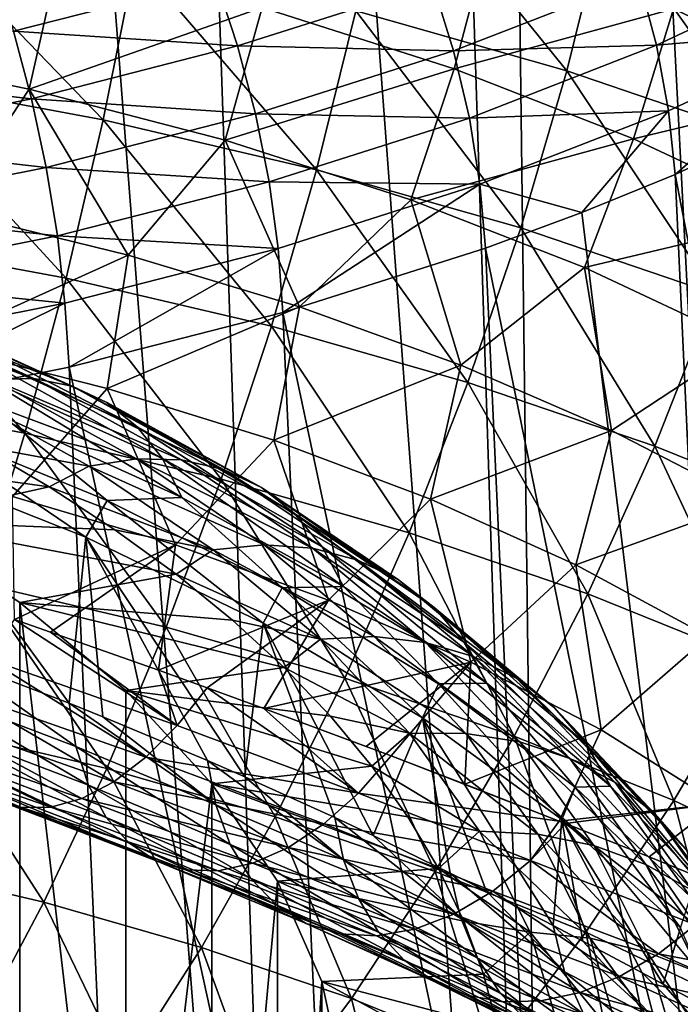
# Model space of a CAD drawing. Header units: metres. Extents: x -109 to 109, y -78 to 121.
# Tile 1051 of 1056: x 85.81 to 89.73, y -2.69 to 3.15. Entities that reach past the tile are written whole.
import ezdxf

# ---------------------------------------------------------------- set-up
doc = ezdxf.new("R2010")
doc.units = ezdxf.units.M
doc.layers.add('solid_508554_SW0001', color=7, linetype='CONTINUOUS')

msp = doc.modelspace()

# ---------------------------------------------------------------- linework, layer by layer
at = {"layer": 'solid_508554_SW0001'}
for points in [[(90.362732, -10.015727, -17.71703), (89.196869, 26.766157, -36.586704), (89.88591, 27.026291, -36.150749)], [(90.362732, -10.015727, -17.71703), (88.484703, 26.521063, -36.992531), (89.196869, 26.766157, -36.586704)], [(88.945717, -10.432132, -18.437248), (87.751541, 26.291716, -37.367058), (88.484703, 26.521063, -36.992531)], [(90.362732, -10.015727, -17.71703), (88.945717, -10.432132, -18.437248), (88.484703, 26.521063, -36.992531)], [(88.945717, -10.432132, -18.437248), (86.228249, 25.882233, -38.018974), (87.751541, 26.291716, -37.367058)], [(87.468735, -10.78548, -19.036554), (84.637512, 25.541044, -38.537006), (86.228249, 25.882233, -38.018974)], [(88.945717, -10.432132, -18.437248), (87.468735, -10.78548, -19.036554), (86.228249, 25.882233, -38.018974)], [(85.946709, -11.078616, -19.508739), (82.994003, 25.270775, -38.917351), (84.637512, 25.541044, -38.537006)], [(87.468735, -10.78548, -19.036554), (85.946709, -11.078616, -19.508739), (84.637512, 25.541044, -38.537006)], [(85.946709, -11.078616, -19.508739), (84.380135, -11.303519, -19.861017), (82.994003, 25.270775, -38.917351)], [(88.000992, 4.147515, 21.605167), (87.80323, 3.201571, 21.688963), (89.054085, 2.845548, 21.093666)], [(89.285866, 3.782275, 20.994997), (88.000992, 4.147515, 21.605167), (89.054085, 2.845548, 21.093666)], [(84.794708, 3.78886, 19.372177), (86.048332, 3.533756, 18.953844), (84.6549, 2.984132, 19.349279)], [(85.146614, 3.756747, 22.59038), (84.997826, 2.798476, 22.563114), (86.305984, 2.555161, 22.172642)], [(86.497734, 3.506031, 22.189068), (85.146614, 3.756747, 22.59038), (86.305984, 2.555161, 22.172642)], [(89.285866, 3.782275, 20.994997), (89.054085, 2.845548, 21.093666), (90.242043, 2.440898, 20.408159)], [(90.506142, 3.366981, 20.291843), (89.285866, 3.782275, 20.994997), (90.242043, 2.440898, 20.408159)], [(88.594009, 3.639889, 17.706547), (88.386002, 2.857144, 17.813705), (87.248825, 3.222111, 18.432533)], [(88.594009, 3.639889, 17.706547), (89.686058, 3.214437, 16.978189), (88.386002, 2.857144, 17.813705)], [(86.048332, 3.533756, 18.953844), (85.868065, 2.736853, 18.942751), (84.6549, 2.984132, 19.349279)], [(86.048332, 3.533756, 18.953844), (87.248825, 3.222111, 18.432533), (85.868065, 2.736853, 18.942751)], [(86.497734, 3.506031, 22.189068), (86.305984, 2.555161, 22.172642), (87.569801, 2.259927, 21.686878)], [(87.80323, 3.201571, 21.688963), (86.497734, 3.506031, 22.189068), (87.569801, 2.259927, 21.686878)], [(90.890266, 3.50345, 15.943034), (90.692696, 2.741465, 16.161848), (89.686058, 3.214437, 16.978189)], [(85.775452, 3.081014, -22.060436), (86.974022, 3.388118, -21.535568), (85.651833, 3.466484, -21.962107)], [(89.586555, 2.997839, -20.094902), (90.610725, 3.479952, -19.261217), (89.480011, 3.391844, -20.178183)], [(90.689598, 3.093838, -19.126219), (90.610725, 3.479952, -19.261217), (89.586555, 2.997839, -20.094902)], [(87.103233, 2.993726, -21.571445), (86.974022, 3.388118, -21.535568), (85.775452, 3.081014, -22.060436)], [(87.103233, 2.993726, -21.571445), (88.259026, 3.362186, -20.939337), (86.974022, 3.388118, -21.535568)], [(88.38253, 2.965122, -20.913828), (89.480011, 3.391844, -20.178183), (88.259026, 3.362186, -20.939337)], [(89.586555, 2.997839, -20.094902), (89.480011, 3.391844, -20.178183), (88.38253, 2.965122, -20.913828)], [(88.38253, 2.965122, -20.913828), (88.259026, 3.362186, -20.939337), (87.103233, 2.993726, -21.571445)], [(87.248825, 3.222111, 18.432533), (87.029678, 2.434959, 18.436954), (85.868065, 2.736853, 18.942751)], [(87.248825, 3.222111, 18.432533), (88.386002, 2.857144, 17.813705), (87.029678, 2.434959, 18.436954)], [(89.686058, 3.214437, 16.978189), (89.449982, 2.4424, 17.103401), (88.386002, 2.857144, 17.813705)], [(89.686058, 3.214437, 16.978189), (90.692696, 2.741465, 16.161848), (89.449982, 2.4424, 17.103401)], [(87.80323, 3.201571, 21.688963), (87.569801, 2.259927, 21.686878), (88.780624, 1.914888, 21.109314)], [(89.054085, 2.845548, 21.093666), (87.80323, 3.201571, 21.688963), (88.780624, 1.914888, 21.109314)], [(85.881851, 2.680789, -22.105549), (85.775452, 3.081014, -22.060436), (84.524071, 2.831941, -22.482805)], [(85.881851, 2.680789, -22.105549), (87.103233, 2.993726, -21.571445), (85.775452, 3.081014, -22.060436)], [(89.657646, 2.608112, -19.966114), (90.689598, 3.093838, -19.126219), (89.586555, 2.997839, -20.094902)], [(89.657646, 2.608112, -19.966114), (89.695381, 2.232042, -19.791929), (90.689598, 3.093838, -19.126219)], [(90.689598, 3.093838, -19.126219), (89.695381, 2.232042, -19.791929), (90.728859, 2.718633, -18.950548)], [(84.6549, 2.984132, 19.349279), (85.868065, 2.736853, 18.942751), (85.390282, 2.01402, 18.941282)], [(87.209122, 2.591176, -21.555023), (87.103233, 2.993726, -21.571445), (85.881851, 2.680789, -22.105549)], [(87.209122, 2.591176, -21.555023), (88.38253, 2.965122, -20.913828), (87.103233, 2.993726, -21.571445)], [(88.476517, 2.566282, -20.838602), (89.586555, 2.997839, -20.094902), (88.38253, 2.965122, -20.913828)], [(89.657646, 2.608112, -19.966114), (89.586555, 2.997839, -20.094902), (88.476517, 2.566282, -20.838602)], [(88.476517, 2.566282, -20.838602), (88.38253, 2.965122, -20.913828), (87.209122, 2.591176, -21.555023)], [(84.60675, 2.426999, -22.535), (85.881851, 2.680789, -22.105549), (84.524071, 2.831941, -22.482805)], [(88.386002, 2.857144, 17.813705), (88.129982, 2.081553, 17.837154), (87.029678, 2.434959, 18.436954)], [(88.386002, 2.857144, 17.813705), (89.449982, 2.4424, 17.103401), (88.129982, 2.081553, 17.837154)], [(89.054085, 2.845548, 21.093666), (88.780624, 1.914888, 21.109314), (89.93055, 1.522868, 20.444754)], [(90.242043, 2.440898, 20.408159), (89.054085, 2.845548, 21.093666), (89.93055, 1.522868, 20.444754)], [(84.997826, 2.798476, 22.563114), (84.827621, 1.850555, 22.446289), (86.086746, 1.615857, 22.068478)], [(86.305984, 2.555161, 22.172642), (84.997826, 2.798476, 22.563114), (86.086746, 1.615857, 22.068478)], [(85.868065, 2.736853, 18.942751), (86.454849, 1.753147, 18.505077), (85.390282, 2.01402, 18.941282)], [(85.868065, 2.736853, 18.942751), (87.029678, 2.434959, 18.436954), (86.454849, 1.753147, 18.505077)], [(90.692696, 2.741465, 16.161848), (90.430901, 1.981421, 16.307669), (89.449982, 2.4424, 17.103401)], [(91.089645, -4.968935, -14.918027), (90.728859, 2.718633, -18.950548), (89.695381, 2.232042, -19.791929)], [(85.968979, 2.273524, -22.096575), (85.881851, 2.680789, -22.105549), (84.60675, 2.426999, -22.535)], [(85.968979, 2.273524, -22.096575), (87.209122, 2.591176, -21.555023), (85.881851, 2.680789, -22.105549)], [(87.289642, 2.18823, -21.486618), (87.209122, 2.591176, -21.555023), (85.968979, 2.273524, -22.096575)], [(87.289642, 2.18823, -21.486618), (88.476517, 2.566282, -20.838602), (87.209122, 2.591176, -21.555023)], [(88.539177, 2.173358, -20.715105), (89.657646, 2.608112, -19.966114), (88.476517, 2.566282, -20.838602)], [(88.539177, 2.173358, -20.715105), (89.143967, 2.007019, -20.179934), (89.657646, 2.608112, -19.966114)], [(89.657646, 2.608112, -19.966114), (89.143967, 2.007019, -20.179934), (89.695381, 2.232042, -19.791929)], [(86.305984, 2.555161, 22.172642), (86.086746, 1.615857, 22.068478), (87.303024, 1.331291, 21.599316)], [(87.569801, 2.259927, 21.686878), (86.305984, 2.555161, 22.172642), (87.303024, 1.331291, 21.599316)], [(88.539177, 2.173358, -20.715105), (88.476517, 2.566282, -20.838602), (87.289642, 2.18823, -21.486618)], [(84.6744, 2.015961, -22.53167), (85.968979, 2.273524, -22.096575), (84.60675, 2.426999, -22.535)], [(87.029678, 2.434959, 18.436954), (87.469406, 1.447571, 17.987617), (86.454849, 1.753147, 18.505077)], [(87.029678, 2.434959, 18.436954), (88.129982, 2.081553, 17.837154), (87.469406, 1.447571, 17.987617)], [(89.449982, 2.4424, 17.103401), (89.159515, 1.680043, 17.149172), (88.129982, 2.081553, 17.837154)], [(89.449982, 2.4424, 17.103401), (90.430901, 1.981421, 16.307669), (89.159515, 1.680043, 17.149172)], [(86.035156, 1.867074, -22.033689), (85.968979, 2.273524, -22.096575), (84.6744, 2.015961, -22.53167)], [(86.035156, 1.867074, -22.033689), (87.289642, 2.18823, -21.486618), (85.968979, 2.273524, -22.096575)], [(87.569801, 2.259927, 21.686878), (87.303024, 1.331291, 21.599316), (88.468208, 0.998892, 21.042171)], [(88.780624, 1.914888, 21.109314), (87.569801, 2.259927, 21.686878), (88.468208, 0.998892, 21.042171)], [(90.051208, -5.457015, -15.763407), (89.695381, 2.232042, -19.791929), (89.143967, 2.007019, -20.179934)], [(90.051208, -5.457015, -15.763407), (91.089645, -4.968935, -14.918027), (89.695381, 2.232042, -19.791929)], [(87.343231, 1.792656, -21.36755), (87.289642, 2.18823, -21.486618), (86.035156, 1.867074, -22.033689)], [(87.343231, 1.792656, -21.36755), (88.539177, 2.173358, -20.715105), (87.289642, 2.18823, -21.486618)], [(87.343231, 1.792656, -21.36755), (87.370506, 1.412934, -21.199503), (88.539177, 2.173358, -20.715105)], [(88.539177, 2.173358, -20.715105), (87.370506, 1.412934, -21.199503), (88.571632, 1.79513, -20.544493)], [(88.539177, 2.173358, -20.715105), (88.571632, 1.79513, -20.544493), (89.143967, 2.007019, -20.179934)], [(88.129982, 2.081553, 17.837154), (88.42643, 1.10001, 17.393549), (87.469406, 1.447571, 17.987617)], [(88.129982, 2.081553, 17.837154), (89.159515, 1.680043, 17.149172), (88.42643, 1.10001, 17.393549)], [(84.725708, 1.606753, -22.472879), (86.035156, 1.867074, -22.033689), (84.6744, 2.015961, -22.53167)], [(85.390282, 2.01402, 18.941282), (86.454849, 1.753147, 18.505077), (85.289276, 1.225755, 18.699915)], [(90.051208, -5.457015, -15.763407), (89.143967, 2.007019, -20.179934), (88.571632, 1.79513, -20.544493)], [(90.430901, 1.981421, 16.307669), (90.108826, 1.233839, 16.378826), (89.159515, 1.680043, 17.149172)], [(88.780624, 1.914888, 21.109314), (88.468208, 0.998892, 21.042171), (89.57476, 0.621363, 20.401648)], [(89.93055, 1.522868, 20.444754), (88.780624, 1.914888, 21.109314), (89.57476, 0.621363, 20.401648)], [(84.827621, 1.850555, 22.446289), (84.637474, 0.921859, 22.240562), (85.841934, 0.696919, 21.877127)], [(86.079102, 1.469275, -21.918104), (86.035156, 1.867074, -22.033689), (84.725708, 1.606753, -22.472879)], [(86.086746, 1.615857, 22.068478), (84.827621, 1.850555, 22.446289), (85.841934, 0.696919, 21.877127)], [(86.079102, 1.469275, -21.918104), (87.343231, 1.792656, -21.36755), (86.035156, 1.867074, -22.033689)], [(86.454849, 1.753147, 18.505077), (86.329475, 0.962905, 18.258381), (85.289276, 1.225755, 18.699915)], [(86.079102, 1.469275, -21.918104), (86.104317, 1.089165, -21.750572), (87.343231, 1.792656, -21.36755)], [(87.343231, 1.792656, -21.36755), (86.104317, 1.089165, -21.750572), (87.370506, 1.412934, -21.199503)], [(86.454849, 1.753147, 18.505077), (87.469406, 1.447571, 17.987617), (86.329475, 0.962905, 18.258381)], [(88.924095, -5.893095, -16.518719), (88.571632, 1.79513, -20.544493), (87.370506, 1.412934, -21.199503)], [(88.924095, -5.893095, -16.518719), (90.051208, -5.457015, -15.763407), (88.571632, 1.79513, -20.544493)], [(89.159515, 1.680043, 17.149172), (89.318428, 0.713184, 16.727524), (88.42643, 1.10001, 17.393549)], [(89.159515, 1.680043, 17.149172), (90.108826, 1.233839, 16.378826), (89.318428, 0.713184, 16.727524)], [(84.759689, 1.207266, -22.359762), (86.079102, 1.469275, -21.918104), (84.725708, 1.606753, -22.472879)], [(86.086746, 1.615857, 22.068478), (85.841934, 0.696919, 21.877127), (87.005226, 0.424371, 21.426687)], [(87.303024, 1.331291, 21.599316), (86.086746, 1.615857, 22.068478), (87.005226, 0.424371, 21.426687)], [(89.93055, 1.522868, 20.444754), (89.57476, 0.621363, 20.401648), (90.615219, 0.201435, 19.682392)], [(84.928627, 1.459867, 11.016276), (85.894707, 1.022065, 10.257981), (84.709335, 1.442755, 10.717619)], [(84.759689, 1.207266, -22.359762), (84.782089, 0.826674, -22.192852), (86.079102, 1.469275, -21.918104)], [(86.079102, 1.469275, -21.918104), (84.782089, 0.826674, -22.192852), (86.104317, 1.089165, -21.750572)], [(86.12236, 0.976397, 10.547225), (85.894707, 1.022065, 10.257981), (84.928627, 1.459867, 11.016276)], [(85.132874, 1.424808, 11.323896), (86.12236, 0.976397, 10.547225), (84.928627, 1.459867, 11.016276)], [(85.894707, 1.022065, 10.257981), (85.650284, 1.016344, 9.979052), (84.709335, 1.442755, 10.717619)], [(86.328247, 0.880343, 10.840417), (86.12236, 0.976397, 10.547225), (85.132874, 1.424808, 11.323896)], [(85.317589, 1.338348, 11.633705), (86.328247, 0.880343, 10.840417), (85.132874, 1.424808, 11.323896)], [(87.718521, -6.273594, -17.177763), (87.370506, 1.412934, -21.199503), (86.104317, 1.089165, -21.750572)], [(87.469406, 1.447571, 17.987617), (87.31778, 0.655221, 17.735596), (86.329475, 0.962905, 18.258381)], [(87.469406, 1.447571, 17.987617), (88.42643, 1.10001, 17.393549), (87.31778, 0.655221, 17.735596)], [(87.718521, -6.273594, -17.177763), (88.924095, -5.893095, -16.518719), (87.370506, 1.412934, -21.199503)], [(86.507828, 0.736018, 11.131102), (86.328247, 0.880343, 10.840417), (85.317589, 1.338348, 11.633705)], [(85.478699, 1.202392, 11.938886), (86.507828, 0.736018, 11.131102), (85.317589, 1.338348, 11.633705)], [(87.303024, 1.331291, 21.599316), (87.005226, 0.424371, 21.426687), (88.119545, 0.10616, 20.892471)], [(88.468208, 0.998892, 21.042171), (87.303024, 1.331291, 21.599316), (88.119545, 0.10616, 20.892471)], [(90.108826, 1.233839, 16.378826), (90.137939, 0.289837, 15.994235), (89.318428, 0.713184, 16.727524)], [(85.289276, 1.225755, 18.699915), (86.329475, 0.962905, 18.258381), (85.769363, 0.3212, 18.11537)], [(86.657143, 0.5466, 11.412883), (86.507828, 0.736018, 11.131102), (85.478699, 1.202392, 11.938886)], [(85.612663, 1.019932, 12.232718), (86.657143, 0.5466, 11.412883), (85.478699, 1.202392, 11.938886)], [(86.445427, -6.594638, -17.733828), (86.104317, 1.089165, -21.750572), (84.782089, 0.826674, -22.192852)], [(86.445427, -6.594638, -17.733828), (87.718521, -6.273594, -17.177763), (86.104317, 1.089165, -21.750572)], [(88.42643, 1.10001, 17.393549), (88.246429, 0.305524, 17.136391), (87.31778, 0.655221, 17.735596)], [(88.42643, 1.10001, 17.393549), (89.318428, 0.713184, 16.727524), (88.246429, 0.305524, 17.136391)], [(85.650284, 1.016344, 9.979052), (86.503105, 0.545871, 9.164169), (85.394478, 0.959358, 9.716577)], [(86.772919, 0.316257, 11.679555), (86.657143, 0.5466, 11.412883), (85.612663, 1.019932, 12.232718)], [(85.71653, 0.794985, 12.508736), (86.772919, 0.316257, 11.679555), (85.612663, 1.019932, 12.232718)], [(85.894707, 1.022065, 10.257981), (86.770309, 0.539025, 9.421331), (85.650284, 1.016344, 9.979052)], [(86.770309, 0.539025, 9.421331), (86.503105, 0.545871, 9.164169), (85.650284, 1.016344, 9.979052)], [(87.019188, 0.481651, 9.690301), (86.770309, 0.539025, 9.421331), (85.894707, 1.022065, 10.257981)], [(86.12236, 0.976397, 10.547225), (87.019188, 0.481651, 9.690301), (85.894707, 1.022065, 10.257981)], [(88.468208, 0.998892, 21.042171), (88.119545, 0.10616, 20.892471), (89.177788, -0.255146, 20.27886)], [(89.57476, 0.621363, 20.401648), (88.468208, 0.998892, 21.042171), (89.177788, -0.255146, 20.27886)], [(85.394478, 0.959358, 9.716577), (86.223465, 0.502037, 8.924475), (85.571594, 0.621545, 9.076548)], [(86.503105, 0.545871, 9.164169), (86.223465, 0.502037, 8.924475), (85.394478, 0.959358, 9.716577)], [(86.329475, 0.962905, 18.258381), (86.734001, 0.035185, 17.629528), (85.769363, 0.3212, 18.11537)], [(87.244255, 0.375011, 9.965158), (87.019188, 0.481651, 9.690301), (86.12236, 0.976397, 10.547225)], [(86.328247, 0.880343, 10.840417), (87.244255, 0.375011, 9.965158), (86.12236, 0.976397, 10.547225)], [(86.329475, 0.962905, 18.258381), (87.31778, 0.655221, 17.735596), (86.734001, 0.035185, 17.629528)], [(85.841934, 0.696919, 21.877127), (84.637474, 0.921859, 22.240562), (85.573593, -0.193034, 21.59968)], [(87.440575, 0.221454, 10.23985), (87.244255, 0.375011, 9.965158), (86.328247, 0.880343, 10.840417)], [(86.507828, 0.736018, 11.131102), (87.440575, 0.221454, 10.23985), (86.328247, 0.880343, 10.840417)], [(85.115883, -6.852806, -18.180988), (86.445427, -6.594638, -17.733828), (84.782089, 0.826674, -22.192852)], [(85.193573, 0.76389, 13.16164), (85.057587, 0.535478, 13.491696), (86.204086, 0.080192, 12.703117)], [(85.71653, 0.794985, 12.508736), (85.193573, 0.76389, 13.16164), (86.329437, 0.299045, 12.356504)], [(86.329437, 0.299045, 12.356504), (85.193573, 0.76389, 13.16164), (86.204086, 0.080192, 12.703117)], [(85.71653, 0.794985, 12.508736), (86.329437, 0.299045, 12.356504), (86.772919, 0.316257, 11.679555)], [(87.603813, 0.024358, 10.508333), (87.440575, 0.221454, 10.23985), (86.507828, 0.736018, 11.131102)], [(86.657143, 0.5466, 11.412883), (87.603813, 0.024358, 10.508333), (86.507828, 0.736018, 11.131102)], [(89.318428, 0.713184, 16.727524), (89.107681, -0.083363, 16.465595), (88.246429, 0.305524, 17.136391)], [(89.318428, 0.713184, 16.727524), (90.137939, 0.289837, 15.994235), (89.107681, -0.083363, 16.465595)], [(85.841934, 0.696919, 21.877127), (85.573593, -0.193034, 21.59968), (86.678909, -0.452315, 21.169924)], [(87.005226, 0.424371, 21.426687), (85.841934, 0.696919, 21.877127), (86.678909, -0.452315, 21.169924)], [(87.31778, 0.655221, 17.735596), (87.642021, -0.29264, 17.068062), (86.734001, 0.035185, 17.629528)], [(87.31778, 0.655221, 17.735596), (88.246429, 0.305524, 17.136391), (87.642021, -0.29264, 17.068062)], [(84.236671, 0.619598, 9.073174), (85.571594, 0.621545, 9.076548), (85.986862, 0.378532, 8.655636)], [(85.074364, 0.177419, 8.3073), (84.236671, 0.619598, 9.073174), (85.986862, 0.378532, 8.655636)], [(86.223465, 0.502037, 8.924475), (85.986862, 0.378532, 8.655636), (85.571594, 0.621545, 9.076548)], [(89.57476, 0.621363, 20.401648), (89.177788, -0.255146, 20.27886), (90.17289, -0.656952, 19.590275)], [(90.615219, 0.201435, 19.682392), (89.57476, 0.621363, 20.401648), (90.17289, -0.656952, 19.590275)], [(86.104103, -0.904451, 13.541395), (86.204086, 0.080192, 12.703117), (85.057587, 0.535478, 13.491696)], [(85.388542, -0.630924, 14.046263), (86.104103, -0.904451, 13.541395), (85.057587, 0.535478, 13.491696)], [(86.503105, 0.545871, 9.164169), (87.259598, 0.035868, 8.280818), (86.223465, 0.502037, 8.924475)], [(87.547005, 0.015399, 8.514384), (87.259598, 0.035868, 8.280818), (86.503105, 0.545871, 9.164169)], [(86.770309, 0.539025, 9.421331), (87.547005, 0.015399, 8.514384), (86.503105, 0.545871, 9.164169)], [(87.730377, -0.211938, 10.764695), (87.603813, 0.024358, 10.508333), (86.657143, 0.5466, 11.412883)], [(86.772919, 0.316257, 11.679555), (87.730377, -0.211938, 10.764695), (86.657143, 0.5466, 11.412883)], [(87.814705, -0.054664, 8.761376), (87.547005, 0.015399, 8.514384), (86.770309, 0.539025, 9.421331)], [(87.019188, 0.481651, 9.690301), (87.814705, -0.054664, 8.761376), (86.770309, 0.539025, 9.421331)], [(86.223465, 0.502037, 8.924475), (86.958801, 0.006291, 8.065818), (85.986862, 0.378532, 8.655636)], [(87.259598, 0.035868, 8.280818), (86.958801, 0.006291, 8.065818), (86.223465, 0.502037, 8.924475)], [(88.056793, -0.172779, 9.016356), (87.814705, -0.054664, 8.761376), (87.019188, 0.481651, 9.690301)], [(87.244255, 0.375011, 9.965158), (88.056793, -0.172779, 9.016356), (87.019188, 0.481651, 9.690301)], [(87.005226, 0.424371, 21.426687), (86.678909, -0.452315, 21.169924), (87.737579, -0.75491, 20.660955)], [(88.119545, 0.10616, 20.892471), (87.005226, 0.424371, 21.426687), (87.737579, -0.75491, 20.660955)], [(85.074364, 0.177419, 8.3073), (85.986862, 0.378532, 8.655636), (86.376183, 0.124942, 8.216405)], [(86.958801, 0.006291, 8.065818), (86.376183, 0.124942, 8.216405), (85.986862, 0.378532, 8.655636)], [(88.26796, -0.336346, 9.273713), (88.056793, -0.172779, 9.016356), (87.244255, 0.375011, 9.965158)], [(87.440575, 0.221454, 10.23985), (88.26796, -0.336346, 9.273713), (87.244255, 0.375011, 9.965158)], [(85.780533, -0.407328, 17.636299), (85.769363, 0.3212, 18.11537), (86.734001, 0.035185, 17.629528)], [(86.329437, 0.299045, 12.356504), (86.204086, 0.080192, 12.703117), (87.254303, -0.429857, 11.819688)], [(86.772919, 0.316257, 11.679555), (86.329437, 0.299045, 12.356504), (87.366508, -0.220332, 11.456918)], [(87.366508, -0.220332, 11.456918), (86.329437, 0.299045, 12.356504), (87.254303, -0.429857, 11.819688)], [(86.772919, 0.316257, 11.679555), (87.366508, -0.220332, 11.456918), (87.730377, -0.211938, 10.764695)], [(88.246429, 0.305524, 17.136391), (88.485779, -0.659483, 16.435757), (87.642021, -0.29264, 17.068062)], [(88.246429, 0.305524, 17.136391), (89.107681, -0.083363, 16.465595), (88.485779, -0.659483, 16.435757)], [(90.137939, 0.289837, 15.994235), (89.893959, -0.508537, 15.728192), (89.107681, -0.083363, 16.465595)], [(85.074364, 0.177419, 8.3073), (86.376183, 0.124942, 8.216405), (86.73848, -0.13854, 7.760042)], [(85.811531, -0.307451, 7.467479), (85.074364, 0.177419, 8.3073), (86.73848, -0.13854, 7.760042)], [(85.811493, -5.157159, 10.267538), (85.074364, 0.177419, 8.3073), (85.811531, -0.307451, 7.467479)], [(88.443542, -0.541764, 9.527781), (88.26796, -0.336346, 9.273713), (87.440575, 0.221454, 10.23985)], [(87.603813, 0.024358, 10.508333), (88.443542, -0.541764, 9.527781), (87.440575, 0.221454, 10.23985)], [(86.958801, 0.006291, 8.065818), (86.73848, -0.13854, 7.760042), (86.376183, 0.124942, 8.216405)], [(86.104103, -0.904451, 13.541395), (86.30368, -0.984251, 13.386472), (86.204086, 0.080192, 12.703117)], [(87.146088, -1.339555, 12.653374), (87.254303, -0.429857, 11.819688), (86.204086, 0.080192, 12.703117)], [(86.923767, -1.242792, 12.860321), (87.146088, -1.339555, 12.653374), (86.204086, 0.080192, 12.703117)], [(86.30368, -0.984251, 13.386472), (86.923767, -1.242792, 12.860321), (86.204086, 0.080192, 12.703117)], [(88.119545, 0.10616, 20.892471), (87.737579, -0.75491, 20.660955), (88.742966, -1.098395, 20.07691)], [(89.177788, -0.255146, 20.27886), (88.119545, 0.10616, 20.892471), (88.742966, -1.098395, 20.07691)], [(85.995018, -0.481986, 17.520193), (85.780533, -0.407328, 17.636299), (86.734001, 0.035185, 17.629528)], [(86.634346, -0.708144, 17.15099), (85.995018, -0.481986, 17.520193), (86.734001, 0.035185, 17.629528)], [(86.634346, -0.708144, 17.15099), (86.734001, 0.035185, 17.629528), (87.642021, -0.29264, 17.068062)], [(86.958801, 0.006291, 8.065818), (87.593422, -0.523105, 7.148876), (86.73848, -0.13854, 7.760042)], [(87.259598, 0.035868, 8.280818), (87.91246, -0.508754, 7.337505), (86.958801, 0.006291, 8.065818)], [(87.91246, -0.508754, 7.337505), (87.593422, -0.523105, 7.148876), (86.958801, 0.006291, 8.065818)], [(88.217308, -0.543771, 7.545874), (87.91246, -0.508754, 7.337505), (87.259598, 0.035868, 8.280818)], [(87.547005, 0.015399, 8.514384), (88.217308, -0.543771, 7.545874), (87.259598, 0.035868, 8.280818)], [(88.501251, -0.627384, 7.769396), (88.217308, -0.543771, 7.545874), (87.547005, 0.015399, 8.514384)], [(87.814705, -0.054664, 8.761376), (88.501251, -0.627384, 7.769396), (87.547005, 0.015399, 8.514384)], [(88.579674, -0.784512, 9.772967), (88.443542, -0.541764, 9.527781), (87.603813, 0.024358, 10.508333)], [(87.730377, -0.211938, 10.764695), (88.579674, -0.784512, 9.772967), (87.603813, 0.024358, 10.508333)], [(88.758034, -0.757753, 8.003152), (88.501251, -0.627384, 7.769396), (87.814705, -0.054664, 8.761376)], [(88.056793, -0.172779, 9.016356), (88.758034, -0.757753, 8.003152), (87.814705, -0.054664, 8.761376)], [(89.107681, -0.083363, 16.465595), (89.257729, -1.062519, 15.737462), (88.485779, -0.659483, 16.435757)], [(89.107681, -0.083363, 16.465595), (89.893959, -0.508537, 15.728192), (89.257729, -1.062519, 15.737462)], [(85.811531, -0.307451, 7.467479), (86.73848, -0.13854, 7.760042), (87.072723, -0.411177, 7.287821)], [(87.593422, -0.523105, 7.148876), (87.072723, -0.411177, 7.287821), (86.73848, -0.13854, 7.760042)], [(88.98201, -0.932008, 8.241996), (88.758034, -0.757753, 8.003152), (88.056793, -0.172779, 9.016356)], [(88.26796, -0.336346, 9.273713), (88.98201, -0.932008, 8.241996), (88.056793, -0.172779, 9.016356)], [(85.573593, -0.193034, 21.59968), (85.28437, -1.046094, 21.239344), (86.327271, -1.29099, 20.832027)], [(86.678909, -0.452315, 21.169924), (85.573593, -0.193034, 21.59968), (86.327271, -1.29099, 20.832027)], [(87.366508, -0.220332, 11.456918), (87.254303, -0.429857, 11.819688), (88.197838, -0.989609, 10.850168)], [(87.730377, -0.211938, 10.764695), (87.366508, -0.220332, 11.456918), (88.29435, -0.789019, 10.471923)], [(88.29435, -0.789019, 10.471923), (87.366508, -0.220332, 11.456918), (88.197838, -0.989609, 10.850168)], [(87.730377, -0.211938, 10.764695), (88.29435, -0.789019, 10.471923), (88.579674, -0.784512, 9.772967)], [(89.177788, -0.255146, 20.27886), (88.742966, -1.098395, 20.07691), (89.688438, -1.480324, 19.421965)], [(90.17289, -0.656952, 19.590275), (89.177788, -0.255146, 20.27886), (89.688438, -1.480324, 19.421965)], [(85.811493, -5.157159, 10.267538), (85.811531, -0.307451, 7.467479), (86.439507, -5.679043, 9.363608)], [(85.811531, -0.307451, 7.467479), (87.072723, -0.411177, 7.287821), (87.377953, -0.692188, 6.801095)], [(86.439529, -0.829329, 6.56356), (85.811531, -0.307451, 7.467479), (87.377953, -0.692188, 6.801095)], [(86.439507, -5.679043, 9.363608), (85.811531, -0.307451, 7.467479), (86.439529, -0.829329, 6.56356)], [(86.922729, -0.812112, 16.972677), (86.634346, -0.708144, 17.15099), (87.642021, -0.29264, 17.068062)], [(87.258804, -0.934854, 16.755161), (86.922729, -0.812112, 16.972677), (87.642021, -0.29264, 17.068062)], [(87.258804, -0.934854, 16.755161), (87.642021, -0.29264, 17.068062), (88.485779, -0.659483, 16.435757)], [(89.168243, -1.146314, 8.48067), (88.98201, -0.932008, 8.241996), (88.26796, -0.336346, 9.273713)], [(88.443542, -0.541764, 9.527781), (89.168243, -1.146314, 8.48067), (88.26796, -0.336346, 9.273713)], [(86.745667, -1.036803, 16.821783), (85.621033, -0.639749, 17.475891), (85.780533, -0.407328, 17.636299)], [(86.745667, -1.036803, 16.821783), (85.780533, -0.407328, 17.636299), (85.995018, -0.481986, 17.520193)], [(86.678909, -0.452315, 21.169924), (86.327271, -1.29099, 20.832027), (87.326065, -1.576693, 20.350372)], [(87.737579, -0.75491, 20.660955), (86.678909, -0.452315, 21.169924), (87.326065, -1.576693, 20.350372)], [(87.593422, -0.523105, 7.148876), (87.377953, -0.692188, 6.801095), (87.072723, -0.411177, 7.287821)], [(87.146088, -1.339555, 12.653374), (87.67881, -1.580608, 12.11154), (87.254303, -0.429857, 11.819688)], [(87.906265, -1.687689, 11.85786), (88.197838, -0.989609, 10.850168), (87.254303, -0.429857, 11.819688)], [(87.67881, -1.580608, 12.11154), (87.906265, -1.687689, 11.85786), (87.254303, -0.429857, 11.819688)], [(86.745667, -1.036803, 16.821783), (85.995018, -0.481986, 17.520193), (86.634346, -0.708144, 17.15099)], [(87.593422, -0.523105, 7.148876), (88.121201, -1.081054, 6.182481), (87.377953, -0.692188, 6.801095)], [(87.91246, -0.508754, 7.337505), (88.455421, -1.082749, 6.343316), (87.593422, -0.523105, 7.148876)], [(88.455421, -1.082749, 6.343316), (88.121201, -1.081054, 6.182481), (87.593422, -0.523105, 7.148876)], [(88.774773, -1.133098, 6.525128), (88.455421, -1.082749, 6.343316), (87.91246, -0.508754, 7.337505)], [(88.217308, -0.543771, 7.545874), (88.774773, -1.133098, 6.525128), (87.91246, -0.508754, 7.337505)], [(89.893959, -0.508537, 15.728192), (89.951508, -1.498354, 14.979059), (89.257729, -1.062519, 15.737462)], [(89.07222, -1.230992, 6.723916), (88.774773, -1.133098, 6.525128), (88.217308, -0.543771, 7.545874)], [(88.501251, -0.627384, 7.769396), (89.07222, -1.230992, 6.723916), (88.217308, -0.543771, 7.545874)], [(89.312645, -1.395953, 8.713921), (89.168243, -1.146314, 8.48067), (88.443542, -0.541764, 9.527781)], [(88.579674, -0.784512, 9.772967), (89.312645, -1.395953, 8.713921), (88.443542, -0.541764, 9.527781)], [(86.144684, -1.161401, 13.731446), (85.388542, -0.630924, 14.046263), (85.257927, -0.82436, 14.346619)], [(86.144684, -1.161401, 13.731446), (86.104103, -0.904451, 13.541395), (85.388542, -0.630924, 14.046263)], [(86.559578, -1.224332, 16.635206), (85.453606, -0.835391, 17.278728), (85.621033, -0.639749, 17.475891)], [(86.745667, -1.036803, 16.821783), (86.559578, -1.224332, 16.635206), (85.621033, -0.639749, 17.475891)], [(89.341225, -1.374277, 6.935302), (89.07222, -1.230992, 6.723916), (88.501251, -0.627384, 7.769396)], [(88.758034, -0.757753, 8.003152), (89.341225, -1.374277, 6.935302), (88.501251, -0.627384, 7.769396)], [(86.439529, -0.829329, 6.56356), (87.377953, -0.692188, 6.801095), (87.653305, -0.980773, 6.301251)], [(87.864845, -1.160548, 16.334881), (87.258804, -0.934854, 16.755161), (88.485779, -0.659483, 16.435757)], [(88.121201, -1.081054, 6.182481), (87.653305, -0.980773, 6.301251), (87.377953, -0.692188, 6.801095)], [(88.012985, -1.216575, 16.22636), (87.864845, -1.160548, 16.334881), (88.485779, -0.659483, 16.435757)], [(88.449303, -1.383588, 15.89267), (88.012985, -1.216575, 16.22636), (88.485779, -0.659483, 16.435757)], [(88.449303, -1.383588, 15.89267), (88.485779, -0.659483, 16.435757), (89.257729, -1.062519, 15.737462)], [(90.17289, -0.656952, 19.590275), (89.688438, -1.480324, 19.421965), (90.567352, -1.898249, 18.700302)], [(86.745667, -1.036803, 16.821783), (86.634346, -0.708144, 17.15099), (86.922729, -0.812112, 16.972677)], [(87.737579, -0.75491, 20.660955), (87.326065, -1.576693, 20.350372), (88.274567, -1.900935, 19.798256)], [(88.742966, -1.098395, 20.07691), (87.737579, -0.75491, 20.660955), (88.274567, -1.900935, 19.798256)], [(89.575851, -1.559797, 7.154634), (89.341225, -1.374277, 6.935302), (88.758034, -0.757753, 8.003152)], [(88.98201, -0.932008, 8.241996), (89.575851, -1.559797, 7.154634), (88.758034, -0.757753, 8.003152)], [(87.819008, -1.436901, 16.087782), (86.745667, -1.036803, 16.821783), (86.922729, -0.812112, 16.972677)], [(87.819008, -1.436901, 16.087782), (86.922729, -0.812112, 16.972677), (87.258804, -0.934854, 16.755161)], [(88.29435, -0.789019, 10.471923), (88.197838, -0.989609, 10.850168), (89.02533, -1.593515, 9.804173)], [(88.579674, -0.784512, 9.772967), (88.29435, -0.789019, 10.471923), (89.103653, -1.401301, 9.41142)], [(89.103653, -1.401301, 9.41142), (88.29435, -0.789019, 10.471923), (89.02533, -1.593515, 9.804173)], [(88.579674, -0.784512, 9.772967), (89.103653, -1.401301, 9.41142), (89.312645, -1.395953, 8.713921)], [(86.218826, -1.389822, 13.949824), (85.257927, -0.82436, 14.346619), (85.319817, -1.0473, 14.572618)], [(86.218826, -1.389822, 13.949824), (86.144684, -1.161401, 13.731446), (85.257927, -0.82436, 14.346619)], [(86.369301, -1.369787, 16.417841), (85.283348, -0.989351, 17.049623), (85.453606, -0.835391, 17.278728)], [(86.559578, -1.224332, 16.635206), (86.369301, -1.369787, 16.417841), (85.453606, -0.835391, 17.278728)], [(86.439507, -5.679043, 9.363608), (86.439529, -0.829329, 6.56356), (86.951004, -1.382096, 5.60614)], [(86.439529, -0.829329, 6.56356), (87.653305, -0.980773, 6.301251), (87.898048, -1.276157, 5.789631)], [(86.951004, -1.382096, 5.60614), (86.439529, -0.829329, 6.56356), (87.898048, -1.276157, 5.789631)], [(86.972939, -1.506125, 13.04468), (86.30368, -0.984251, 13.386472), (86.104103, -0.904451, 13.541395)], [(86.972939, -1.506125, 13.04468), (86.104103, -0.904451, 13.541395), (86.144684, -1.161401, 13.731446)], [(89.77095, -1.783469, 7.377084), (89.575851, -1.559797, 7.154634), (88.98201, -0.932008, 8.241996)], [(89.168243, -1.146314, 8.48067), (89.77095, -1.783469, 7.377084), (88.98201, -0.932008, 8.241996)], [(86.179825, -1.469363, 16.175373), (85.114731, -1.09758, 16.794603), (85.283348, -0.989351, 17.049623)], [(86.369301, -1.369787, 16.417841), (86.179825, -1.469363, 16.175373), (85.283348, -0.989351, 17.049623)], [(86.972939, -1.506125, 13.04468), (86.923767, -1.242792, 12.860321), (86.30368, -0.984251, 13.386472)], [(88.012985, -1.216575, 16.22636), (87.258804, -0.934854, 16.755161), (87.864845, -1.160548, 16.334881)], [(87.819008, -1.436901, 16.087782), (87.258804, -0.934854, 16.755161), (88.012985, -1.216575, 16.22636)], [(88.121201, -1.081054, 6.182481), (87.898048, -1.276157, 5.789631), (87.653305, -0.980773, 6.301251)], [(87.906265, -1.687689, 11.85786), (88.363678, -1.910602, 11.299165), (88.197838, -0.989609, 10.850168)], [(88.972725, -2.222235, 10.427697), (89.02533, -1.593515, 9.804173), (88.197838, -0.989609, 10.850168)], [(88.575752, -2.017269, 11.014459), (88.972725, -2.222235, 10.427697), (88.197838, -0.989609, 10.850168)], [(88.363678, -1.910602, 11.299165), (88.575752, -2.017269, 11.014459), (88.197838, -0.989609, 10.850168)], [(85.28437, -1.046094, 21.239344), (84.977036, -1.854525, 20.799835), (85.95369, -2.084057, 20.416504)], [(86.327271, -1.29099, 20.832027), (85.28437, -1.046094, 21.239344), (85.95369, -2.084057, 20.416504)], [(86.323959, -1.581503, 14.189757), (85.319817, -1.0473, 14.572618), (85.40995, -1.232796, 14.821767)], [(86.323959, -1.581503, 14.189757), (86.218826, -1.389822, 13.949824), (85.319817, -1.0473, 14.572618)], [(87.819008, -1.436901, 16.087782), (86.559578, -1.224332, 16.635206), (86.745667, -1.036803, 16.821783)], [(85.996094, -1.520457, 15.91414), (84.952194, -1.157233, 16.520372), (85.114731, -1.09758, 16.794603)], [(86.179825, -1.469363, 16.175373), (85.996094, -1.520457, 15.91414), (85.114731, -1.09758, 16.794603)], [(88.121201, -1.081054, 6.182481), (88.537064, -1.662182, 5.175938), (87.898048, -1.276157, 5.789631)], [(88.883247, -1.680591, 5.307825), (88.537064, -1.662182, 5.175938), (88.121201, -1.081054, 6.182481)], [(88.455421, -1.082749, 6.343316), (88.883247, -1.680591, 5.307825), (88.121201, -1.081054, 6.182481)], [(88.742966, -1.098395, 20.07691), (88.274567, -1.900935, 19.798256), (89.166603, -2.261427, 19.179596)], [(89.009438, -1.602434, 15.431192), (88.449303, -1.383588, 15.89267), (89.257729, -1.062519, 15.737462)], [(89.21402, -1.746909, 5.461977), (88.883247, -1.680591, 5.307825), (88.455421, -1.082749, 6.343316)], [(88.774773, -1.133098, 6.525128), (89.21402, -1.746909, 5.461977), (88.455421, -1.082749, 6.343316)], [(89.688438, -1.480324, 19.421965), (88.742966, -1.098395, 20.07691), (89.166603, -2.261427, 19.179596)], [(89.009438, -1.602434, 15.431192), (89.257729, -1.062519, 15.737462), (89.951508, -1.498354, 14.979059)], [(85.822922, -1.521732, 15.640976), (84.800003, -1.166741, 16.23414), (84.952194, -1.157233, 16.520372)], [(85.822922, -1.521732, 15.640976), (85.664841, -1.473155, 15.363024), (84.800003, -1.166741, 16.23414)], [(85.996094, -1.520457, 15.91414), (85.822922, -1.521732, 15.640976), (84.952194, -1.157233, 16.520372)], [(87.059555, -1.741867, 13.255337), (86.144684, -1.161401, 13.731446), (86.218826, -1.389822, 13.949824)], [(87.059555, -1.741867, 13.255337), (86.972939, -1.506125, 13.04468), (86.144684, -1.161401, 13.731446)], [(89.522118, -1.859677, 5.635002), (89.21402, -1.746909, 5.461977), (88.774773, -1.133098, 6.525128)], [(89.07222, -1.230992, 6.723916), (89.522118, -1.859677, 5.635002), (88.774773, -1.133098, 6.525128)], [(89.922218, -2.040371, 7.597756), (89.77095, -1.783469, 7.377084), (89.168243, -1.146314, 8.48067)], [(89.312645, -1.395953, 8.713921), (89.922218, -2.040371, 7.597756), (89.168243, -1.146314, 8.48067)], [(87.614487, -1.619471, 15.913993), (86.369301, -1.369787, 16.417841), (86.559578, -1.224332, 16.635206)], [(87.819008, -1.436901, 16.087782), (87.614487, -1.619471, 15.913993), (86.559578, -1.224332, 16.635206)], [(87.819008, -1.436901, 16.087782), (88.012985, -1.216575, 16.22636), (89.009438, -1.602434, 15.431192)], [(89.009438, -1.602434, 15.431192), (88.012985, -1.216575, 16.22636), (88.449303, -1.383588, 15.89267)], [(86.457321, -1.731393, 14.444923), (85.40995, -1.232796, 14.821767), (85.52597, -1.375996, 15.087553)], [(86.457321, -1.731393, 14.444923), (86.323959, -1.581503, 14.189757), (85.40995, -1.232796, 14.821767)], [(87.730782, -1.832594, 12.275234), (87.146088, -1.339555, 12.653374), (86.923767, -1.242792, 12.860321)], [(87.730782, -1.832594, 12.275234), (86.923767, -1.242792, 12.860321), (86.972939, -1.506125, 13.04468)], [(86.951004, -1.382096, 5.60614), (87.898048, -1.276157, 5.789631), (88.11158, -1.577627, 5.26747)], [(88.537064, -1.662182, 5.175938), (88.11158, -1.577627, 5.26747), (87.898048, -1.276157, 5.789631)], [(89.800743, -2.016413, 5.823089), (89.522118, -1.859677, 5.635002), (89.07222, -1.230992, 6.723916)], [(89.341225, -1.374277, 6.935302), (89.800743, -2.016413, 5.823089), (89.07222, -1.230992, 6.723916)], [(86.327271, -1.29099, 20.832027), (85.95369, -2.084057, 20.416504), (86.888939, -2.351756, 19.96397)], [(87.326065, -1.576693, 20.350372), (86.327271, -1.29099, 20.832027), (86.888939, -2.351756, 19.96397)], [(87.730782, -1.832594, 12.275234), (87.67881, -1.580608, 12.11154), (87.146088, -1.339555, 12.653374)], [(86.615395, -1.835544, 14.708603), (85.52597, -1.375996, 15.087553), (85.664841, -1.473155, 15.363024)], [(86.615395, -1.835544, 14.708603), (86.457321, -1.731393, 14.444923), (85.52597, -1.375996, 15.087553)], [(87.404198, -1.759251, 15.710023), (86.179825, -1.469363, 16.175373), (86.369301, -1.369787, 16.417841)], [(87.180176, -1.941132, 13.485981), (86.218826, -1.389822, 13.949824), (86.323959, -1.581503, 14.189757)], [(87.180176, -1.941132, 13.485981), (87.059555, -1.741867, 13.255337), (86.218826, -1.389822, 13.949824)], [(87.614487, -1.619471, 15.913993), (87.404198, -1.759251, 15.710023), (86.369301, -1.369787, 16.417841)], [(86.439507, -5.679043, 9.363608), (86.951004, -1.382096, 5.60614), (86.950996, -6.231824, 8.406164)], [(86.950996, -6.231824, 8.406164), (86.951004, -1.382096, 5.60614), (87.339943, -1.959271, 4.606443)], [(86.951004, -1.382096, 5.60614), (88.11158, -1.577627, 5.26747), (88.293335, -1.884456, 4.736026)], [(87.339943, -1.959271, 4.606443), (86.951004, -1.382096, 5.60614), (88.293335, -1.884456, 4.736026)], [(89.312645, -1.395953, 8.713921), (89.103653, -1.401301, 9.41142), (89.786263, -2.051023, 8.286068)], [(89.312645, -1.395953, 8.713921), (89.786263, -2.051023, 8.286068), (89.922218, -2.040371, 7.597756)], [(90.04377, -2.213666, 6.022099), (89.800743, -2.016413, 5.823089), (89.341225, -1.374277, 6.935302)], [(89.575851, -1.559797, 7.154634), (90.04377, -2.213666, 6.022099), (89.341225, -1.374277, 6.935302)], [(88.838112, -1.837132, 15.274374), (87.614487, -1.619471, 15.913993), (87.819008, -1.436901, 16.087782)], [(88.838112, -1.837132, 15.274374), (87.819008, -1.436901, 16.087782), (89.009438, -1.602434, 15.431192)], [(89.103653, -1.401301, 9.41142), (89.02533, -1.593515, 9.804173), (89.728561, -2.235582, 8.692079)], [(89.786263, -2.051023, 8.286068), (89.103653, -1.401301, 9.41142), (89.728561, -2.235582, 8.692079)], [(86.794022, -1.891214, 14.973849), (85.664841, -1.473155, 15.363024), (85.822922, -1.521732, 15.640976)], [(86.794022, -1.891214, 14.973849), (86.615395, -1.835544, 14.708603), (85.664841, -1.473155, 15.363024)], [(87.193687, -1.852558, 15.481242), (85.996094, -1.520457, 15.91414), (86.179825, -1.469363, 16.175373)], [(87.404198, -1.759251, 15.710023), (87.193687, -1.852558, 15.481242), (86.179825, -1.469363, 16.175373)], [(87.818626, -2.062363, 12.459568), (86.972939, -1.506125, 13.04468), (87.059555, -1.741867, 13.255337)], [(87.818626, -2.062363, 12.459568), (87.730782, -1.832594, 12.275234), (86.972939, -1.506125, 13.04468)], [(89.047104, -1.617323, 15.398732), (89.009438, -1.602434, 15.431192), (89.951508, -1.498354, 14.979059)], [(89.542824, -1.815363, 14.95326), (89.047104, -1.617323, 15.398732), (89.951508, -1.498354, 14.979059)], [(89.688438, -1.480324, 19.421965), (89.166603, -2.261427, 19.179596), (89.996025, -2.655878, 18.498306)], [(90.02121, -2.010222, 14.488311), (89.542824, -1.815363, 14.95326), (89.951508, -1.498354, 14.979059)], [(90.567352, -1.898249, 18.700302), (89.688438, -1.480324, 19.421965), (89.996025, -2.655878, 18.498306)], [(86.988495, -1.896936, 15.233677), (85.822922, -1.521732, 15.640976), (85.996094, -1.520457, 15.91414)], [(86.988495, -1.896936, 15.233677), (86.794022, -1.891214, 14.973849), (85.822922, -1.521732, 15.640976)], [(87.193687, -1.852558, 15.481242), (86.988495, -1.896936, 15.233677), (85.996094, -1.520457, 15.91414)], [(90.24585, -2.447094, 6.227652), (90.04377, -2.213666, 6.022099), (89.575851, -1.559797, 7.154634)], [(89.77095, -1.783469, 7.377084), (90.24585, -2.447094, 6.227652), (89.575851, -1.559797, 7.154634)], [(87.331558, -2.098566, 13.730418), (86.323959, -1.581503, 14.189757), (86.457321, -1.731393, 14.444923)], [(87.331558, -2.098566, 13.730418), (87.180176, -1.941132, 13.485981), (86.323959, -1.581503, 14.189757)], [(87.326065, -1.576693, 20.350372), (86.888939, -2.351756, 19.96397), (87.777069, -2.655518, 19.445839)], [(88.274567, -1.900935, 19.798256), (87.326065, -1.576693, 20.350372), (87.777069, -2.655518, 19.445839)], [(88.615623, -2.018018, 15.11552), (87.404198, -1.759251, 15.710023), (87.614487, -1.619471, 15.913993)], [(88.838112, -1.837132, 15.274374), (88.615623, -2.018018, 15.11552), (87.614487, -1.619471, 15.913993)], [(88.423485, -2.172825, 11.456193), (87.906265, -1.687689, 11.85786), (87.67881, -1.580608, 12.11154)], [(88.423485, -2.172825, 11.456193), (87.67881, -1.580608, 12.11154), (87.730782, -1.832594, 12.275234)], [(88.537064, -1.662182, 5.175938), (88.293335, -1.884456, 4.736026), (88.11158, -1.577627, 5.26747)], [(88.838112, -1.837132, 15.274374), (89.009438, -1.602434, 15.431192), (89.047104, -1.617323, 15.398732)], [(89.816208, -2.2172, 14.390158), (88.838112, -1.837132, 15.274374), (89.047104, -1.617323, 15.398732)], [(88.972725, -2.222235, 10.427697), (89.148872, -2.315144, 10.140496), (89.02533, -1.593515, 9.804173)], [(89.624496, -2.569224, 9.254827), (89.728561, -2.235582, 8.692079), (89.02533, -1.593515, 9.804173)], [(89.501564, -2.503441, 9.501867), (89.624496, -2.569224, 9.254827), (89.02533, -1.593515, 9.804173)], [(89.148872, -2.315144, 10.140496), (89.501564, -2.503441, 9.501867), (89.02533, -1.593515, 9.804173)], [(89.816208, -2.2172, 14.390158), (89.047104, -1.617323, 15.398732), (89.542824, -1.815363, 14.95326)], [(88.423485, -2.172825, 11.456193), (88.363678, -1.910602, 11.299165), (87.906265, -1.687689, 11.85786)], [(88.537064, -1.662182, 5.175938), (88.836998, -2.260892, 4.138941), (88.293335, -1.884456, 4.736026)], [(89.191811, -2.29652, 4.241004), (88.836998, -2.260892, 4.138941), (88.537064, -1.662182, 5.175938)], [(88.883247, -1.680591, 5.307825), (89.191811, -2.29652, 4.241004), (88.537064, -1.662182, 5.175938)], [(89.53083, -2.379291, 4.36666), (89.191811, -2.29652, 4.241004), (88.883247, -1.680591, 5.307825)], [(89.21402, -1.746909, 5.461977), (89.53083, -2.379291, 4.36666), (88.883247, -1.680591, 5.307825)], [(87.509651, -2.209941, 13.982081), (86.457321, -1.731393, 14.444923), (86.615395, -1.835544, 14.708603)], [(87.509651, -2.209941, 13.982081), (87.331558, -2.098566, 13.730418), (86.457321, -1.731393, 14.444923)], [(87.938683, -2.261748, 12.660371), (87.059555, -1.741867, 13.255337), (87.180176, -1.941132, 13.485981)], [(87.938683, -2.261748, 12.660371), (87.818626, -2.062363, 12.459568), (87.059555, -1.741867, 13.255337)], [(89.846603, -2.507383, 4.513142), (89.53083, -2.379291, 4.36666), (89.21402, -1.746909, 5.461977)], [(89.522118, -1.859677, 5.635002), (89.846603, -2.507383, 4.513142), (89.21402, -1.746909, 5.461977)], [(88.385345, -2.15501, 14.926685), (87.193687, -1.852558, 15.481242), (87.404198, -1.759251, 15.710023)], [(88.615623, -2.018018, 15.11552), (88.385345, -2.15501, 14.926685), (87.404198, -1.759251, 15.710023)], [(85.95369, -2.084057, 20.416504), (84.977036, -1.854525, 20.799835), (85.561546, -2.82392, 19.926861)], [(87.709648, -2.272265, 14.23421), (86.615395, -1.835544, 14.708603), (86.794022, -1.891214, 14.973849)], [(87.709648, -2.272265, 14.23421), (87.509651, -2.209941, 13.982081), (86.615395, -1.835544, 14.708603)], [(88.153458, -2.244426, 14.712942), (86.988495, -1.896936, 15.233677), (87.193687, -1.852558, 15.481242)], [(88.385345, -2.15501, 14.926685), (88.153458, -2.244426, 14.712942), (87.193687, -1.852558, 15.481242)], [(88.52359, -2.413287, 11.631293), (87.730782, -1.832594, 12.275234), (87.818626, -2.062363, 12.459568)], [(88.52359, -2.413287, 11.631293), (88.423485, -2.172825, 11.456193), (87.730782, -1.832594, 12.275234)], [(89.596504, -2.390249, 14.262591), (88.615623, -2.018018, 15.11552), (88.838112, -1.837132, 15.274374)], [(89.816208, -2.2172, 14.390158), (89.596504, -2.390249, 14.262591), (88.838112, -1.837132, 15.274374)], [(90.132172, -2.677977, 4.677226), (89.846603, -2.507383, 4.513142), (89.522118, -1.859677, 5.635002)], [(89.800743, -2.016413, 5.823089), (90.132172, -2.677977, 4.677226), (89.522118, -1.859677, 5.635002)], [(89.816208, -2.2172, 14.390158), (89.542824, -1.815363, 14.95326), (90.02121, -2.010222, 14.488311)], [(87.926193, -2.283864, 14.480031), (86.794022, -1.891214, 14.973849), (86.988495, -1.896936, 15.233677)], [(87.926193, -2.283864, 14.480031), (87.709648, -2.272265, 14.23421), (86.794022, -1.891214, 14.973849)], [(88.153458, -2.244426, 14.712942), (87.926193, -2.283864, 14.480031), (86.988495, -1.896936, 15.233677)], [(87.339943, -1.959271, 4.606443), (88.293335, -1.884456, 4.736026), (88.442764, -2.195808, 4.196748)], [(88.274567, -1.900935, 19.798256), (87.777069, -2.655518, 19.445839), (88.612411, -2.993219, 18.865753)], [(89.166603, -2.261427, 19.179596), (88.274567, -1.900935, 19.798256), (88.612411, -2.993219, 18.865753)], [(88.836998, -2.260892, 4.138941), (88.442764, -2.195808, 4.196748), (88.293335, -1.884456, 4.736026)], [(89.041245, -2.497105, 10.575789), (88.575752, -2.017269, 11.014459), (88.363678, -1.910602, 11.299165)], [(89.041245, -2.497105, 10.575789), (88.363678, -1.910602, 11.299165), (88.423485, -2.172825, 11.456193)], [(86.950996, -6.231824, 8.406164), (87.339943, -1.959271, 4.606443), (87.339943, -6.809017, 7.406437)], [(88.08812, -2.426038, 12.872898), (87.180176, -1.941132, 13.485981), (87.331558, -2.098566, 13.730418)], [(88.08812, -2.426038, 12.872898), (87.938683, -2.261748, 12.660371), (87.180176, -1.941132, 13.485981)], [(87.339943, -1.959271, 4.606443), (88.442764, -2.195808, 4.196748), (88.559319, -2.510593, 3.651525)], [(87.601799, -2.554088, 3.57619), (87.339943, -1.959271, 4.606443), (88.559319, -2.510593, 3.651525)], [(87.339943, -6.809017, 7.406437), (87.339943, -1.959271, 4.606443), (87.601799, -2.554088, 3.57619)], [(89.367012, -2.525168, 14.108902), (88.385345, -2.15501, 14.926685), (88.615623, -2.018018, 15.11552)], [(89.041245, -2.497105, 10.575789), (88.972725, -2.222235, 10.427697), (88.575752, -2.017269, 11.014459)], [(89.596504, -2.390249, 14.262591), (89.367012, -2.525168, 14.108902), (88.615623, -2.018018, 15.11552)], [(85.95369, -2.084057, 20.416504), (85.561546, -2.82392, 19.926861), (86.430153, -3.072665, 19.50499)], [(86.888939, -2.351756, 19.96397), (85.95369, -2.084057, 20.416504), (86.430153, -3.072665, 19.50499)], [(88.263397, -2.551353, 13.09213), (87.331558, -2.098566, 13.730418), (87.509651, -2.209941, 13.982081)], [(88.263397, -2.551353, 13.09213), (88.08812, -2.426038, 12.872898), (87.331558, -2.098566, 13.730418)], [(88.659058, -2.62298, 11.821506), (87.818626, -2.062363, 12.459568), (87.938683, -2.261748, 12.660371)], [(88.659058, -2.62298, 11.821506), (88.52359, -2.413287, 11.631293), (87.818626, -2.062363, 12.459568)], [(89.133156, -2.61877, 13.932719), (88.153458, -2.244426, 14.712942), (88.385345, -2.15501, 14.926685)], [(89.367012, -2.525168, 14.108902), (89.133156, -2.61877, 13.932719), (88.385345, -2.15501, 14.926685)], [(88.460388, -2.634733, 13.312886), (87.509651, -2.209941, 13.982081), (87.709648, -2.272265, 14.23421)], [(88.460388, -2.634733, 13.312886), (88.263397, -2.551353, 13.09213), (87.509651, -2.209941, 13.982081)], [(89.154175, -2.75039, 10.739226), (88.423485, -2.172825, 11.456193), (88.52359, -2.413287, 11.631293)], [(89.154175, -2.75039, 10.739226), (89.041245, -2.497105, 10.575789), (88.423485, -2.172825, 11.456193)], [(88.836998, -2.260892, 4.138941), (88.559319, -2.510593, 3.651525), (88.442764, -2.195808, 4.196748)], [(90.712601, -2.602489, 13.412651), (89.596504, -2.390249, 14.262591), (89.816208, -2.2172, 14.390158)], [(88.674431, -2.674208, 13.529954), (87.709648, -2.272265, 14.23421), (87.926193, -2.283864, 14.480031)], [(88.674431, -2.674208, 13.529954), (88.460388, -2.634733, 13.312886), (87.709648, -2.272265, 14.23421)], [(88.900467, -2.668844, 13.738205), (87.926193, -2.283864, 14.480031), (88.153458, -2.244426, 14.712942)], [(88.826546, -2.79674, 12.022147), (87.938683, -2.261748, 12.660371), (88.08812, -2.426038, 12.872898)], [(88.826546, -2.79674, 12.022147), (88.659058, -2.62298, 11.821506), (87.938683, -2.261748, 12.660371)], [(89.133156, -2.61877, 13.932719), (88.900467, -2.668844, 13.738205), (88.153458, -2.244426, 14.712942)], [(88.836998, -2.260892, 4.138941), (89.018127, -2.871419, 3.081477), (88.559319, -2.510593, 3.651525)], [(89.166603, -2.261427, 19.179596), (88.612411, -2.993219, 18.865753), (89.389282, -3.362732, 18.227356)], [(89.378143, -2.924605, 3.153128), (89.018127, -2.871419, 3.081477), (88.836998, -2.260892, 4.138941)], [(89.191811, -2.29652, 4.241004), (89.378143, -2.924605, 3.153128), (88.836998, -2.260892, 4.138941)], [(89.571892, -2.773765, 9.627435), (89.148872, -2.315144, 10.140496), (88.972725, -2.222235, 10.427697)], [(89.571892, -2.773765, 9.627435), (88.972725, -2.222235, 10.427697), (89.041245, -2.497105, 10.575789)], [(89.996025, -2.655878, 18.498306), (89.166603, -2.261427, 19.179596), (89.389282, -3.362732, 18.227356)], [(89.624496, -2.569224, 9.254827), (89.946518, -2.739148, 8.527101), (89.728561, -2.235582, 8.692079)], [(88.900467, -2.668844, 13.738205), (88.674431, -2.674208, 13.529954), (87.926193, -2.283864, 14.480031)], [(89.571892, -2.773765, 9.627435), (89.501564, -2.503441, 9.501867), (89.148872, -2.315144, 10.140496)], [(89.722145, -3.024154, 3.249725), (89.378143, -2.924605, 3.153128), (89.191811, -2.29652, 4.241004)], [(89.53083, -2.379291, 4.36666), (89.722145, -3.024154, 3.249725), (89.191811, -2.29652, 4.241004)], [(86.888939, -2.351756, 19.96397), (86.430153, -3.072665, 19.50499), (87.25499, -3.354895, 19.022593)], [(87.777069, -2.655518, 19.445839), (86.888939, -2.351756, 19.96397), (87.25499, -3.354895, 19.022593)], [(90.478683, -2.780255, 13.302267), (89.367012, -2.525168, 14.108902), (89.596504, -2.390249, 14.262591)], [(90.042549, -3.167873, 3.36914), (89.722145, -3.024154, 3.249725), (89.53083, -2.379291, 4.36666)], [(89.846603, -2.507383, 4.513142), (90.042549, -3.167873, 3.36914), (89.53083, -2.379291, 4.36666)], [(90.712601, -2.602489, 13.412651), (90.478683, -2.780255, 13.302267), (89.596504, -2.390249, 14.262591)], [(89.021942, -2.930289, 12.228276), (88.08812, -2.426038, 12.872898), (88.263397, -2.551353, 13.09213)], [(89.021942, -2.930289, 12.228276), (88.826546, -2.79674, 12.022147), (88.08812, -2.426038, 12.872898)], [(89.305901, -2.972213, 10.916399), (88.52359, -2.413287, 11.631293), (88.659058, -2.62298, 11.821506)], [(89.305901, -2.972213, 10.916399), (89.154175, -2.75039, 10.739226), (88.52359, -2.413287, 11.631293)], [(89.684708, -3.025813, 9.763715), (89.041245, -2.497105, 10.575789), (89.154175, -2.75039, 10.739226)], [(89.684708, -3.025813, 9.763715), (89.571892, -2.773765, 9.627435), (89.041245, -2.497105, 10.575789)], [(90.025764, -3.027, 8.635545), (89.624496, -2.569224, 9.254827), (89.501564, -2.503441, 9.501867)], [(90.025764, -3.027, 8.635545), (89.501564, -2.503441, 9.501867), (89.571892, -2.773765, 9.627435)], [(87.339943, -6.809017, 7.406437), (87.601799, -2.554088, 3.57619), (87.601799, -7.403839, 6.376175)], [(87.601799, -2.554088, 3.57619), (88.559319, -2.510593, 3.651525), (88.642639, -2.827669, 3.102334)], [(87.601799, -2.554088, 3.57619), (88.642639, -2.827669, 3.102334), (88.692574, -3.145886, 2.551165)], [(87.733498, -3.159574, 2.527458), (87.601799, -2.554088, 3.57619), (88.692574, -3.145886, 2.551165)], [(87.601799, -7.403839, 6.376175), (87.601799, -2.554088, 3.57619), (87.733498, -3.159574, 2.527458)], [(89.240425, -3.020339, 12.434818), (88.263397, -2.551353, 13.09213), (88.460388, -2.634733, 13.312886)], [(89.240425, -3.020339, 12.434818), (89.021942, -2.930289, 12.228276), (88.263397, -2.551353, 13.09213)], [(89.018127, -2.871419, 3.081477), (88.642639, -2.827669, 3.102334), (88.559319, -2.510593, 3.651525)], [(90.231979, -2.918215, 13.16585), (89.133156, -2.61877, 13.932719), (89.367012, -2.525168, 14.108902)], [(90.478683, -2.780255, 13.302267), (90.231979, -2.918215, 13.16585), (89.367012, -2.525168, 14.108902)], [(89.4925, -3.156828, 11.102718), (88.659058, -2.62298, 11.821506), (88.826546, -2.79674, 12.022147)], [(89.4925, -3.156828, 11.102718), (89.305901, -2.972213, 10.916399), (88.659058, -2.62298, 11.821506)], [(89.978577, -3.012974, 13.006759), (88.900467, -2.668844, 13.738205), (89.133156, -2.61877, 13.932719)], [(90.231979, -2.918215, 13.16585), (89.978577, -3.012974, 13.006759), (89.133156, -2.61877, 13.932719)], [(90.025764, -3.027, 8.635545), (89.946518, -2.739148, 8.527101), (89.624496, -2.569224, 9.254827)], [(87.777069, -2.655518, 19.445839), (87.25499, -3.354895, 19.022593), (88.030869, -3.668655, 18.483028)], [(88.612411, -2.993219, 18.865753), (87.777069, -2.655518, 19.445839), (88.030869, -3.668655, 18.483028)], [(89.476616, -3.064672, 12.636686), (88.460388, -2.634733, 13.312886), (88.674431, -2.674208, 13.529954)], [(89.476616, -3.064672, 12.636686), (89.240425, -3.020339, 12.434818), (88.460388, -2.634733, 13.312886)], [(89.724701, -3.062197, 12.828911), (88.674431, -2.674208, 13.529954), (88.900467, -2.668844, 13.738205)], [(89.724701, -3.062197, 12.828911), (89.476616, -3.064672, 12.636686), (88.674431, -2.674208, 13.529954)], [(89.978577, -3.012974, 13.006759), (89.724701, -3.062197, 12.828911), (88.900467, -2.668844, 13.738205)], [(89.996025, -2.655878, 18.498306), (89.389282, -3.362732, 18.227356), (90.10228, -3.761805, 17.534523)]]:
    msp.add_3dface(points, dxfattribs=at)

doc.saveas('drawing.dxf')
